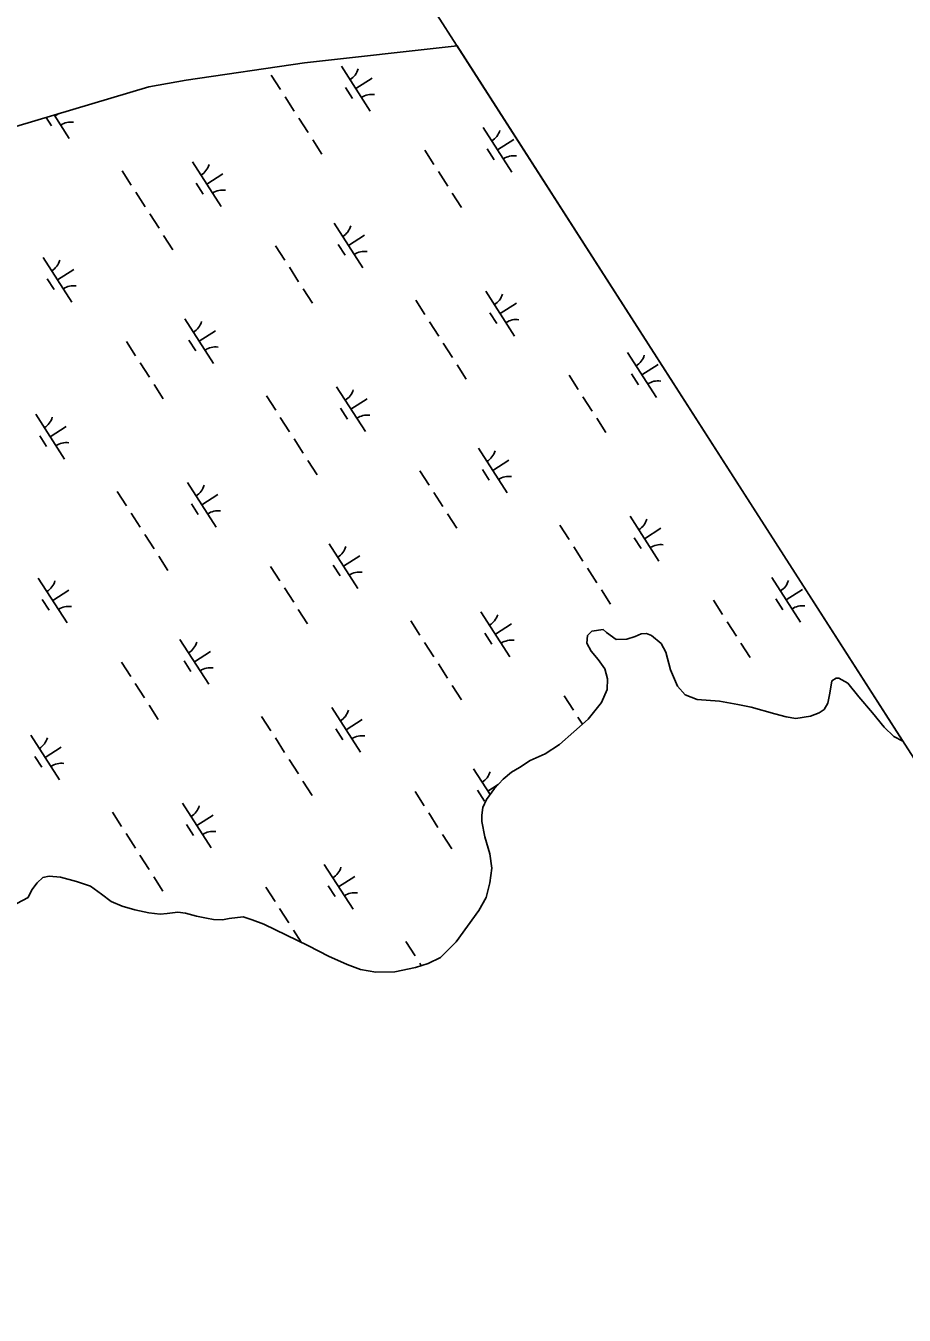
# Model space of a CAD drawing. Extents: x 3962991 to 3983549, y 181631 to 204078.
# Drawn here: x 3974588 to 3975412, y 198746 to 199956 of the extents above; entities that cross this region are included whole.
import ezdxf

# ---------------------------------------------------------------- set-up
doc = ezdxf.new("R2010")
doc.units = 0
doc.layers.add('V-GRID-FRAM', color=7, linetype='Continuous')
doc.layers.add('V-WETL-SWMP', color=7, linetype='Continuous')

msp = doc.modelspace()

# ---------------------------------------------------------------- linework, layer by layer
at = {"layer": 'V-GRID-FRAM'}
msp.add_lwpolyline([(3973881.1, 201670.7), (3982001.8, 189003.7), (3974929.2, 184418.3), (3966825.4, 197159.8), (3973881.1, 201670.7)], dxfattribs=at)
at = {"layer": 'V-WETL-SWMP'}
for p, q in [((3974849.4, 199921.5), (3974992.4, 199937.2)), ((3974992.4, 199937.2), (3975410.9, 199284.5)), ((3974738.3, 199905), (3974849.4, 199921.5)), ((3974818.1, 199909.8), (3974826.8, 199896.3)), ((3974884, 199918.2), (3974911, 199876.1)), ((3974558.7, 199855.8), (3974703.2, 199898.9)), ((3974703.2, 199898.9), (3974738.3, 199905)), ((3974887.8, 199898.1), (3974894.3, 199888)), ((3974897.5, 199897.2), (3974912.7, 199906.9)), ((3974831.1, 199889.5), (3974839.7, 199876.1)), ((3974614.4, 199872.4), (3974628.5, 199850.3)), ((3974615, 199871.4), (3974618.7, 199873.7)), ((3974606.7, 199870.1), (3974611.8, 199862.1)), ((3974844, 199869.3), (3974852.7, 199855.9)), ((3975017, 199860.7), (3975044, 199818.6)), ((3974857, 199849.1), (3974865.6, 199835.7)), ((3975030.5, 199839.6), (3975045.7, 199849.4)), ((3974962.1, 199839.4), (3974970.8, 199825.9)), ((3975020.8, 199840.5), (3975027.3, 199830.4)), ((3974744, 199828.5), (3974771, 199786.4)), ((3974678.1, 199820), (3974686.7, 199806.5)), ((3974757.5, 199807.4), (3974772.6, 199817.1)), ((3974975.1, 199819.2), (3974983.7, 199805.7)), ((3974691.1, 199799.8), (3974699.7, 199786.3)), ((3974747.7, 199808.3), (3974754.2, 199798.2)), ((3974988, 199799), (3974996.7, 199785.5)), ((3974704, 199779.6), (3974712.7, 199766.1)), ((3974877, 199770.9), (3974904, 199728.8)), ((3974717, 199759.4), (3974725.6, 199745.9)), ((3974822.1, 199749.6), (3974830.7, 199736.1)), ((3974880.8, 199750.8), (3974887.3, 199740.7)), ((3974890.5, 199749.9), (3974905.7, 199759.6)), ((3974604, 199738.7), (3974630.9, 199696.6)), ((3974617.5, 199717.6), (3974632.6, 199727.3)), ((3974835.1, 199729.4), (3974843.7, 199715.9)), ((3974607.7, 199718.5), (3974614.2, 199708.4)), ((3974848, 199709.2), (3974856.7, 199695.7)), ((3975019.5, 199707), (3975046.4, 199664.9)), ((3974953.6, 199698.5), (3974962.2, 199685)), ((3975033, 199685.9), (3975048.1, 199695.6)), ((3974737, 199681.1), (3974764, 199639)), ((3974966.5, 199678.3), (3974975.2, 199664.8)), ((3975023.2, 199686.8), (3975029.7, 199676.7)), ((3974750.5, 199660.1), (3974765.6, 199669.8)), ((3974682.1, 199659.8), (3974690.7, 199646.4)), ((3974740.7, 199661), (3974747.2, 199650.9)), ((3974979.5, 199658.1), (3974988.1, 199644.6)), ((3975152.5, 199649.4), (3975179.5, 199607.3)), ((3974695, 199639.6), (3974703.7, 199626.2)), ((3974992.4, 199637.9), (3975001.1, 199624.4)), ((3975156.2, 199629.3), (3975162.7, 199619.2)), ((3975166, 199628.4), (3975181.1, 199638.1)), ((3974708, 199619.4), (3974716.6, 199606)), ((3974879.4, 199617.2), (3974906.4, 199575.1)), ((3975097.6, 199628.1), (3975106.2, 199614.7)), ((3974813.6, 199608.7), (3974822.2, 199595.2)), ((3974892.9, 199596.1), (3974908.1, 199605.9)), ((3975110.5, 199607.9), (3975119.2, 199594.4)), ((3974883.2, 199597), (3974889.7, 199586.9)), ((3974597, 199591.4), (3974623.9, 199549.3)), ((3974826.5, 199588.5), (3974835.1, 199575)), ((3975123.5, 199587.7), (3975132.1, 199574.2)), ((3974600.7, 199571.2), (3974607.2, 199561.1)), ((3974610.4, 199570.3), (3974625.6, 199580)), ((3974839.5, 199568.3), (3974848.1, 199554.8)), ((3975012.5, 199559.6), (3975039.4, 199517.6)), ((3974852.4, 199548.1), (3974861, 199534.6)), ((3975025.9, 199538.6), (3975041.1, 199548.3)), ((3974957.6, 199538.3), (3974966.2, 199524.9)), ((3975016.2, 199539.5), (3975022.7, 199529.4)), ((3974739.4, 199527.4), (3974766.4, 199485.3)), ((3974673.5, 199518.9), (3974682.2, 199505.5)), ((3974752.9, 199506.4), (3974768, 199516.1)), ((3974970.5, 199518.1), (3974979.1, 199504.7)), ((3974686.5, 199498.7), (3974695.1, 199485.3)), ((3974743.2, 199507.3), (3974749.6, 199497.2)), ((3974983.5, 199497.9), (3974992.1, 199484.5)), ((3975154.9, 199495.7), (3975181.9, 199453.6)), ((3975089, 199487.2), (3975097.7, 199473.8)), ((3975168.4, 199474.6), (3975183.6, 199484.4)), ((3974699.4, 199478.5), (3974708.1, 199465.1)), ((3975158.7, 199475.5), (3975165.1, 199465.4)), ((3974872.4, 199469.9), (3974899.4, 199427.8)), ((3975102, 199467), (3975110.6, 199453.5)), ((3974712.4, 199458.3), (3974721, 199444.9)), ((3974817.5, 199448.6), (3974826.2, 199435.1)), ((3974876.2, 199449.7), (3974882.7, 199439.6)), ((3974885.9, 199448.8), (3974901.1, 199458.5)), ((3974599.4, 199437.6), (3974626.4, 199395.5)), ((3975114.9, 199446.8), (3975123.6, 199433.3)), ((3975287.9, 199438.2), (3975314.9, 199396.1)), ((3974612.9, 199416.6), (3974628, 199426.3)), ((3974830.5, 199428.4), (3974839.1, 199414.9)), ((3975127.9, 199426.6), (3975136.5, 199413.1)), ((3975301.4, 199417.1), (3975316.6, 199426.8)), ((3974603.1, 199417.5), (3974609.6, 199407.4)), ((3975233, 199416.9), (3975241.7, 199403.4)), ((3975291.7, 199418), (3975298.2, 199407.9)), ((3974843.4, 199408.2), (3974852.1, 199394.7)), ((3975014.9, 199405.9), (3975041.9, 199363.8)), ((3974949, 199397.4), (3974957.6, 199384)), ((3975028.4, 199384.9), (3975043.5, 199394.6)), ((3975118.9, 199387.9), (3975114.9, 199383.7)), ((3975129.6, 199389.4), (3975118.9, 199387.9)), ((3975132.6, 199386.4), (3975129.6, 199389.4)), ((3975141.7, 199380.1), (3975132.6, 199386.4)), ((3975246, 199396.7), (3975254.6, 199383.2)), ((3974732.4, 199380.1), (3974759.4, 199338)), ((3974961.9, 199377.2), (3974970.6, 199363.8)), ((3975018.6, 199385.8), (3975025.1, 199375.7)), ((3975114.9, 199383.7), (3975114.4, 199376.5)), ((3975114.4, 199376.5), (3975118.2, 199368.9)), ((3975151.8, 199380.3), (3975141.7, 199380.1)), ((3975159.5, 199382.9), (3975151.8, 199380.3)), ((3975165.4, 199385.4), (3975159.5, 199382.9)), ((3975170.1, 199385.5), (3975165.4, 199385.4)), ((3975174.9, 199383.8), (3975170.1, 199385.5)), ((3975184, 199376.3), (3975174.9, 199383.8)), ((3975188.4, 199368.1), (3975184, 199376.3)), ((3975258.9, 199376.4), (3975267.6, 199363)), ((3974745.9, 199359.1), (3974761, 199368.8)), ((3975118.2, 199368.9), (3975124.9, 199361.3)), ((3975192.9, 199351.5), (3975188.4, 199368.1)), ((3974677.5, 199358.8), (3974686.1, 199345.3)), ((3974736.2, 199359.9), (3974742.6, 199349.8)), ((3974974.9, 199357), (3974983.5, 199343.6)), ((3975124.9, 199361.3), (3975131, 199352.5)), ((3975131, 199352.5), (3975133.6, 199343)), ((3975199.2, 199336.2), (3975192.9, 199351.5)), ((3974690.4, 199338.6), (3974699.1, 199325.1)), ((3975133.6, 199343), (3975133.2, 199332.9)), ((3975344.2, 199341.2), (3975343.7, 199337)), ((3975348.3, 199343.7), (3975344.2, 199341.2)), ((3975350.7, 199343.7), (3975348.3, 199343.7)), ((3975359.1, 199339.1), (3975350.7, 199343.7)), ((3975369.5, 199326.3), (3975359.1, 199339.1)), ((3974987.9, 199336.8), (3974996.5, 199323.4)), ((3975093, 199327.1), (3975101.6, 199313.6)), ((3975133.2, 199332.9), (3975128.1, 199320.9)), ((3975206.5, 199328), (3975199.2, 199336.2)), ((3975217.9, 199323.5), (3975206.5, 199328)), ((3975342.1, 199328.1), (3975340.5, 199320.3)), ((3975343.7, 199337), (3975342.1, 199328.1)), ((3975382.3, 199311.1), (3975369.5, 199326.3)), ((3974703.4, 199318.4), (3974712, 199304.9)), ((3974874.8, 199316.1), (3974901.8, 199274.1)), ((3975128.1, 199320.9), (3975115.4, 199305.2)), ((3975238.8, 199322.2), (3975217.9, 199323.5)), ((3975256.1, 199319), (3975238.8, 199322.2)), ((3975268.6, 199316.3), (3975256.1, 199319)), ((3975290.8, 199310.3), (3975268.6, 199316.3)), ((3975337.1, 199314.3), (3975332.4, 199311.2)), ((3975340.5, 199320.3), (3975337.1, 199314.3)), ((3974809, 199307.7), (3974817.6, 199294.2)), ((3974888.3, 199295.1), (3974903.5, 199304.8)), ((3975115.4, 199305.2), (3975088.6, 199281.4)), ((3975105.9, 199306.9), (3975110.1, 199300.4)), ((3975301.5, 199307.5), (3975290.8, 199310.3)), ((3975310.5, 199305.9), (3975301.5, 199307.5)), ((3975324.1, 199308), (3975310.5, 199305.9)), ((3975332.4, 199311.2), (3975324.1, 199308)), ((3975393.4, 199297.7), (3975382.3, 199311.1)), ((3974592.4, 199290.3), (3974619.3, 199248.2)), ((3974878.6, 199296), (3974885.1, 199285.9)), ((3975402.5, 199288.9), (3975393.4, 199297.7)), ((3974605.9, 199269.3), (3974621, 199279)), ((3974821.9, 199287.5), (3974830.5, 199274)), ((3975088.6, 199281.4), (3975075.1, 199272.7)), ((3975410.9, 199284.5), (3975402.5, 199288.9)), ((3974596.1, 199270.2), (3974602.6, 199260.1)), ((3974834.9, 199267.3), (3974843.5, 199253.8)), ((3975061, 199266.5), (3975051, 199259.7)), ((3975075.1, 199272.7), (3975061, 199266.5)), ((3975007.9, 199258.6), (3975023.4, 199234.4)), ((3975043.4, 199255.4), (3975035.8, 199248.7)), ((3975051, 199259.7), (3975043.4, 199255.4)), ((3974847.8, 199247.1), (3974856.5, 199233.6)), ((3975021.4, 199237.6), (3975031.1, 199243.8)), ((3975035.8, 199248.7), (3975027.6, 199240.2)), ((3974953, 199237.3), (3974961.6, 199223.8)), ((3975011.6, 199238.4), (3975018.1, 199228.3)), ((3975020.1, 199229.9), (3975016.7, 199222.1)), ((3975027.6, 199240.2), (3975020.1, 199229.9)), ((3974668.9, 199217.9), (3974677.6, 199204.4)), ((3974734.8, 199226.4), (3974761.8, 199184.3)), ((3974965.9, 199217.1), (3974974.5, 199203.6)), ((3975016.7, 199222.1), (3975015.7, 199214.9)), ((3974738.6, 199206.2), (3974745, 199196.1)), ((3974748.3, 199205.3), (3974763.5, 199215)), ((3975015.7, 199214.9), (3975015.8, 199209)), ((3975015.8, 199209), (3975018.5, 199194.8)), ((3974681.9, 199197.7), (3974690.5, 199184.2)), ((3974978.9, 199196.9), (3974987.5, 199183.4)), ((3975018.5, 199194.8), (3975023.1, 199178.8)), ((3974694.8, 199177.5), (3974703.5, 199164)), ((3974867.8, 199168.8), (3974894.8, 199126.7)), ((3975023.1, 199178.8), (3975025.1, 199165.2)), ((3974603.6, 199156.4), (3974598.4, 199151.5)), ((3974609.5, 199157.7), (3974603.6, 199156.4)), ((3974620.3, 199156.8), (3974609.5, 199157.7)), ((3974635.2, 199152.9), (3974620.3, 199156.8)), ((3974707.8, 199157.3), (3974716.4, 199143.8)), ((3974881.3, 199147.8), (3974896.5, 199157.5)), ((3975025.1, 199165.2), (3975023.1, 199151.4)), ((3974593.2, 199144.9), (3974589.8, 199137.6)), ((3974598.4, 199151.5), (3974593.2, 199144.9)), ((3974648.4, 199148.5), (3974635.2, 199152.9)), ((3974658.7, 199141), (3974648.4, 199148.5)), ((3974812.9, 199147.5), (3974821.6, 199134.1)), ((3974871.6, 199148.7), (3974878.1, 199138.6)), ((3975023.1, 199151.4), (3975019.8, 199137.7)), ((3974589.8, 199137.6), (3974579.2, 199132.1)), ((3974667.8, 199134), (3974658.7, 199141)), ((3974678, 199129.5), (3974667.8, 199134)), ((3975019.8, 199137.7), (3975012.9, 199125.6)), ((3974689.9, 199126.2), (3974678, 199129.5)), ((3974703.1, 199123.5), (3974689.9, 199126.2)), ((3974713.8, 199122), (3974703.1, 199123.5)), ((3974720.4, 199122.7), (3974713.8, 199122)), ((3974730.4, 199124.1), (3974720.4, 199122.7)), ((3974737.6, 199123.1), (3974730.4, 199124.1)), ((3974747.8, 199120.3), (3974737.6, 199123.1)), ((3974757.3, 199118.2), (3974747.8, 199120.3)), ((3974825.9, 199127.3), (3974834.5, 199113.9)), ((3975012.9, 199125.6), (3974991.6, 199096)), ((3974763.9, 199117.1), (3974757.3, 199118.2)), ((3974772.2, 199116.7), (3974763.9, 199117.1)), ((3974778.7, 199118.1), (3974772.2, 199116.7)), ((3974791.8, 199119.5), (3974778.7, 199118.1)), ((3974800.2, 199116.7), (3974791.8, 199119.5)), ((3974811, 199112.8), (3974800.2, 199116.7)), ((3974853.1, 199092.3), (3974811, 199112.8)), ((3974838.8, 199107.1), (3974846.2, 199095.7)), ((3974944.4, 199096.4), (3974953, 199082.9)), ((3974991.6, 199096), (3974977, 199081.4)), ((3974871.7, 199082.6), (3974853.1, 199092.3)), ((3974889.2, 199074.7), (3974871.7, 199082.6)), ((3974901.7, 199070.2), (3974889.2, 199074.7)), ((3974953.5, 199072), (3974933.9, 199068)), ((3974965.3, 199075.8), (3974953.5, 199072)), ((3974957.4, 199076.2), (3974958.9, 199073.7)), ((3974977, 199081.4), (3974965.3, 199075.8)), ((3974916.1, 199067.6), (3974901.7, 199070.2)), ((3974933.9, 199068), (3974916.1, 199067.6))]:
    msp.add_line(p, q, dxfattribs=at)
for centre, start, end in [((3974882.8, 199920.6), 301.8919, 343.4355), ((3974912.6, 199874.1), 81.8919, 123.4355), ((3974630.1, 199848.2), 81.8919, 123.4355), ((3975015.8, 199863), 301.8919, 343.4355), ((3974742.8, 199830.8), 301.8919, 343.4355), ((3975045.6, 199816.5), 81.8919, 123.4355), ((3974772.6, 199784.3), 81.8919, 123.4355), ((3974875.8, 199773.2), 301.8919, 343.4355), ((3974905.6, 199726.7), 81.8919, 123.4355), ((3974602.7, 199741), 301.8919, 343.4355), ((3974632.6, 199694.5), 81.8919, 123.4355), ((3975018.2, 199709.3), 301.8919, 343.4355), ((3974735.8, 199683.5), 301.8919, 343.4355), ((3975048.1, 199662.8), 81.8919, 123.4355), ((3974765.6, 199637), 81.8919, 123.4355), ((3975151.3, 199651.8), 301.8919, 343.4355), ((3975181.1, 199605.2), 81.8919, 123.4355), ((3974878.2, 199619.5), 301.8919, 343.4355), ((3974595.7, 199593.7), 301.8919, 343.4355), ((3974908, 199573), 81.8919, 123.4355), ((3974625.6, 199547.2), 81.8919, 123.4355), ((3975011.2, 199562), 301.8919, 343.4355), ((3975041.1, 199515.5), 81.8919, 123.4355), ((3974738.2, 199529.8), 301.8919, 343.4355), ((3974768, 199483.2), 81.8919, 123.4355), ((3975153.7, 199498), 301.8919, 343.4355), ((3974871.2, 199472.2), 301.8919, 343.4355), ((3975183.5, 199451.5), 81.8919, 123.4355), ((3974598.2, 199440), 301.8919, 343.4355), ((3974901, 199425.7), 81.8919, 123.4355), ((3975286.7, 199440.5), 301.8919, 343.4355), ((3974628, 199393.5), 81.8919, 123.4355), ((3975316.5, 199394), 81.8919, 123.4355), ((3975013.7, 199408.3), 301.8919, 343.4355), ((3974731.2, 199382.4), 301.8919, 343.4355), ((3975043.5, 199361.8), 81.8919, 123.4355), ((3974761, 199335.9), 81.8919, 123.4355), ((3974873.6, 199318.5), 301.8919, 343.4355), ((3974903.4, 199272), 81.8919, 123.4355), ((3974591.1, 199292.7), 301.8919, 343.4355), ((3974621, 199246.2), 81.8919, 123.4355), ((3975006.7, 199260.9), 301.8919, 343.4355), ((3974733.6, 199228.7), 301.8919, 343.4355), ((3974763.4, 199182.2), 81.8919, 123.4355), ((3974866.6, 199171.2), 301.8919, 343.4355), ((3974896.4, 199124.7), 81.8919, 123.4355)]:
    msp.add_arc(centre, 17.6, start, end, dxfattribs=at)

doc.saveas('drawing.dxf')
